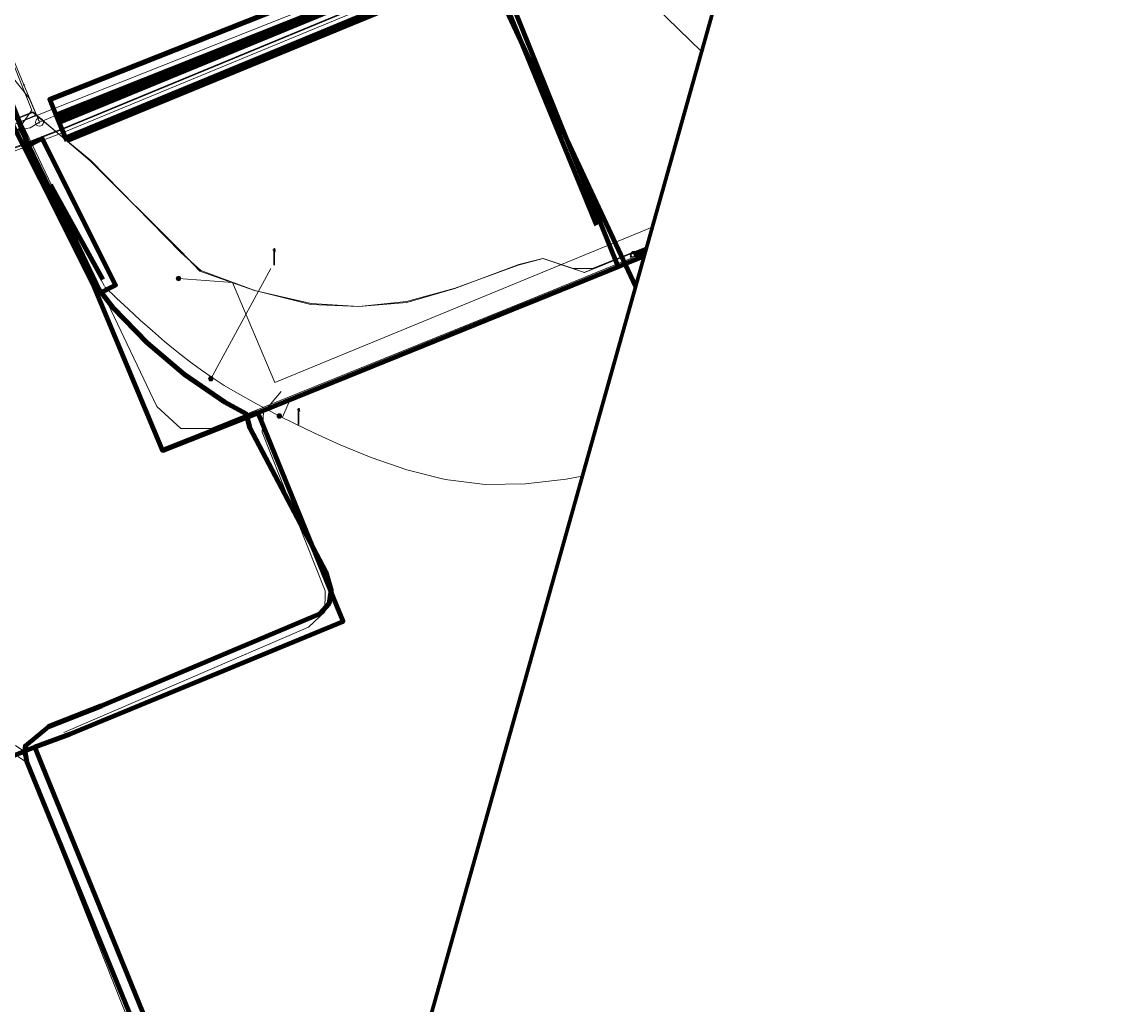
# Model space of a CAD drawing. Extents: x 152558 to 154479, y 462974 to 463683.
# Tile 507 of 638: x 154330 to 154385, y 463262 to 463311. Entities that reach past the tile are written whole.
import ezdxf
from ezdxf.enums import TextEntityAlignment as Align
from ezdxf.lldxf.tags import DXFTag

# ---------------------------------------------------------------- set-up
doc = ezdxf.new("R2010")
doc.units = 0
doc.header["$LTSCALE"] = 0.2
doc.layers.get('0').update_dxf_attribs({"linetype": 'CONTINUOUS'})
for name, color, linetype, lineweight in [('B-RO-KL-DATA_COAXIAAL_17_ZIGGO BV-G', 90, 'KL-DATA-N', 18), ('B-RO-KL-DATA_DUCT_ZIGGO BV-G', 90, 'CONTINUOUS', 100), ('B-RO-KL-DATA_EUROFIBER NEDERLAND BV-G', 90, 'KL-DATA-N', 18), ('B-RO-KL-DATA_HULPSTUK_KPN BV-S', 90, 'CONTINUOUS', 25), ('B-RO-KL-DATA_HULPSTUK_ZIGGO BV-S', 90, 'CONTINUOUS', 25), ('B-RO-KL-DATA_KABELBED_KPN BV-G', 90, 'CONTINUOUS', 100), ('B-RO-KL-DATA_KABELBED_ZIGGO BV-G', 90, 'CONTINUOUS', 100), ('B-RO-KL-DATA_MANTELBUIS_110_ZIGGO BV-G', 90, 'CONTINUOUS', 100), ('B-RO-KL-DATA_MANTELBUIS_PVC_2_KPN BV-G', 90, 'CONTINUOUS', 100), ('B-RO-KL-DATA_MANTELBUIS_ZIGGO BV-G', 90, 'CONTINUOUS', 100), ('B-RO-KL-DATA_REGGEFIBER OPERATOR BV-G', 90, 'KL-DATA-N', 18), ('B-RO-KL-DATA_STEDIN NETBEHEER BV-G', 90, 'KL-DATA-N', 18), ('B-RO-KL-DATA_T MOBILE NETHERLANDS BV-G', 90, 'KL-DATA-N', 18), ('B-RO-KL-ET_LS_230 V_GEMEENTE AMERSFOORT-G', 190, 'KL-LS-N', 18), ('B-RO-KL-ET_LS_400 V_STEDIN NETBEHEER BV-G', 190, 'KL-LS-N', 18), ('B-RO-KL-ET_LS_GEMEENTE AMERSFOORT-S', 190, 'CONTINUOUS', 25), ('B-RO-KL-ET_LS_HULPSTUK_GEMEENTE AMERSFOORT-S', 190, 'CONTINUOUS', 25), ('B-RO-KL-ET_LS_MANTELBUIS_GEMEENTE AMERSFOORT-G', 190, 'CONTINUOUS', 100), ('B-RO-KL-ET_LS_MANTELBUIS_PVC_125_STEDIN NETBEHEER BV-G', 190, 'CONTINUOUS', 100), ('B-RO-KL-ET_LS_MANTELBUIS_PVC_160_STEDIN NETBEHEER BV-G', 190, 'CONTINUOUS', 100), ('B-RO-KL-ET_MS_10 KV_STEDIN NETBEHEER BV-G', 130, 'KL-MS-N', 18), ('B-RO-KL-ET_MS_MANTELBUIS_PVC_125_STEDIN NETBEHEER BV-G', 130, 'CONTINUOUS', 100), ('B-RO-KL-ET_MS_MANTELBUIS_PVC_160_STEDIN NETBEHEER BV-G', 130, 'CONTINUOUS', 100), ('B-RO-KL-GAS_LD_HULPSTUK_STEDIN NETBEHEER BV-S', 50, 'CONTINUOUS', 25), ('B-RO-KL-GAS_LD_MANTELBUIS_PVC_STEDIN NETBEHEER BV-G', 50, 'CONTINUOUS', 100), ('B-RO-KL-GAS_LD_PE_200_0.1 BAR_STEDIN NETBEHEER BV-G', 50, 'KL-GAS-LD-N', 18), ('B-RO-KL-GAS_LD_PVC_110_0.1 BAR_STEDIN NETBEHEER BV-G', 50, 'KL-GAS-LD-N', 18), ('B-RO-KL-GAS_LD_PVC_200_0.1 BAR_STEDIN NETBEHEER BV-G', 50, 'KL-GAS-LD-N', 18), ('B-RO-KL-WATER_110_VITENS-G', 170, 'KL-WATER-N', 18), ('B-RO-KL-WATER_HULPSTUK_VITENS-S', 170, 'CONTINUOUS', 25), ('B-RO-OG-INFO_ORIENTATIEPOLYGOON-GV', 7, 'CONTINUOUS', 70), ('B-RO-OG-INFO_ZIGGO BV-G', 7, 'CONTINUOUS', 18), ('V-RO-KL-WATER_MANTELBUIS_VITENS-G', 170, 'CONTINUOUS-V', 100)]:
    doc.layers.add(name, color=color, linetype=linetype, lineweight=lineweight)
doc.styles.add('NLCS-ISO', font='NLCS-ISO.ttf')
doc.linetypes.add('CONTINUOUS-V', pattern='A,3.5,[24,NLCS.SHX,S=0.5,R=0,X=0,Y=0],3.5', length=7)
tags = doc.linetypes.add('KL-DATA-N', pattern='A,4,-1,[101,NLCS.SHX,S=0.5,R=0,X=0,Y=0],-1,4,-1,["D",Standard,S=1,R=0,X=-0.25,Y=-0.5],-1.5', length=12.5).pattern_tags.tags
tags[18] = DXFTag(74, 10)
tags = doc.linetypes.add('KL-GAS-LD-N', pattern='A,4,-1,[69,NLCS.SHX,S=0.5,R=0,X=0,Y=0],-1,4,-1,["L",Standard,S=1,R=0,X=0.25,Y=-0.5],-2', length=13).pattern_tags.tags
tags[18] = DXFTag(74, 10)
tags = doc.linetypes.add('KL-LS-N', pattern='A,4,-1,[103,NLCS.SHX,S=0.75,R=0,X=0,Y=0],-1,4,-1,["L",Standard,S=1,R=0,X=0,Y=-0.5],-2', length=13).pattern_tags.tags
tags[18] = DXFTag(74, 10)
tags = doc.linetypes.add('KL-MS-N', pattern='A,4,-1,[103,NLCS.SHX,S=0.75,R=0,X=0,Y=0],-1,4,-1,["M",Standard,S=1,R=0,X=0,Y=-0.5],-2', length=13).pattern_tags.tags
tags[18] = DXFTag(74, 10)
doc.linetypes.add('KL-WATER-N', pattern='A,7,-0.5,[168,NLCS.SHX,S=0.75,R=0,X=0.75,Y=0],-2', length=9.5)

# ---------------------------------------------------------------- blocks, each defined once
blk = doc.blocks.new('SKL-WTB_HULP_T STUK-SO')
at = {"color": 0, "linetype": 'ByBlock', "lineweight": 18}
blk.add_circle((0, 0), 1, dxfattribs=at)
at = {"color": 0, "linetype": 'ByBlock', "lineweight": -2, "style": 'NLCS-ISO'}
blk.add_text('T', height=1, dxfattribs=at).set_placement((0, 0), align=Align.MIDDLE_CENTER)
at = {"color": 0, "linetype": 'ByBlock', "lineweight": 18, "style": 'NLCS-ISO', "flags": 1}
for tag, p in [('TYPE', (1.5, 0)), ('OMSCHRIJVING', (1.5, -3)), ('LABEL', (1.5, -1.5))]:
    blk.add_attdef(tag, p, '', height=1, dxfattribs=at)
blk = doc.blocks.new('SKL-WTB_HULP_OVERLENGTE-SO')
at = {"color": 0, "linetype": 'ByBlock', "lineweight": 18}
for centre, radius in [((0, 0), 1), ((-0.42, 0), 0.417), ((0.42, 0), 0.417)]:
    blk.add_circle(centre, radius, dxfattribs=at)
at = {"color": 0, "linetype": 'ByBlock', "lineweight": 18, "style": 'NLCS-ISO', "flags": 1}
for tag, p in [('TYPE', (1.5, 0)), ('OMSCHRIJVING', (1.5, -3)), ('LABEL', (1.5, -1.5))]:
    blk.add_attdef(tag, p, '', height=1, dxfattribs=at)
blk = doc.blocks.new('SKL-WTB_HULP_OVERIG-SO')
at = {"color": 0, "linetype": 'ByBlock', "lineweight": 18}
for points in [[(-0.14, 0.14), (0.14, -0.14)], [(0.14, 0.14), (-0.14, -0.14)]]:
    blk.add_lwpolyline(points, dxfattribs=at)
at = {"color": 0, "linetype": 'ByBlock', "lineweight": 18, "style": 'NLCS-ISO', "flags": 1}
for tag, p in [('TYPE', (1.5, 0)), ('OMSCHRIJVING', (1.5, -3)), ('LABEL', (1.5, -1.5))]:
    blk.add_attdef(tag, p, '', height=1, dxfattribs=at)
blk = doc.blocks.new('SKL-WTB_HULP_MOF-SO')
at = {"linetype": 'ByBlock', "lineweight": 18}
h = blk.add_hatch(color=0, dxfattribs=at)
h.dxf.hatch_style = 1
h.paths.add_polyline_path([(-0.5625, 0, 1), (0.5625, 0, 1)])
at = {"color": 0, "linetype": 'ByBlock', "lineweight": 18}
blk.add_circle((0, 0), 0.5625, dxfattribs=at)
at = {"color": 0, "linetype": 'ByBlock', "lineweight": 18, "style": 'NLCS-ISO', "flags": 1}
for tag, p in [('TYPE', (1.5, 0)), ('OMSCHRIJVING', (1.5, -3)), ('LABEL', (1.5, -1.5))]:
    blk.add_attdef(tag, p, '', height=1, dxfattribs=at)
blk = doc.blocks.new('SKL-ET_LS_MAST-SO')
for p, q in [((-0.05, 2.07), (0.05, 2.07)), ((-0.05, -2), (0.05, -2))]:
    blk.add_line(p, q)
for points in [[(-0.18, 1.76), (-0.22, 1.76), (-0.22, 1.84), (-0.18, 1.84), (-0.18, 1.79)], [(-0.18, 1.49), (-0.22, 1.49), (-0.22, 1.57), (-0.18, 1.57), (-0.18, 1.52)], [(-0.18, 1.79), (-0.05, 1.79)], [(-0.18, 1.76), (-0.05, 1.76)], [(-0.18, 1.52), (-0.05, 1.52)], [(-0.18, 1.49), (-0.05, 1.49)], [(-0.05, -2), (-0.05, 2.07)], [(0.05, -2), (0.05, 2.07)], [(0.18, 1.92), (0.05, 1.92)], [(0.18, 1.89), (0.05, 1.89)], [(0.18, 1.66), (0.05, 1.66)], [(0.18, 1.63), (0.05, 1.63)], [(0.18, 1.39), (0.05, 1.39)], [(0.18, 1.36), (0.05, 1.36)], [(0.18, 1.89), (0.22, 1.89), (0.22, 1.97), (0.18, 1.97), (0.18, 1.92)], [(0.18, 1.63), (0.22, 1.63), (0.22, 1.71), (0.18, 1.71), (0.18, 1.66)], [(0.18, 1.36), (0.22, 1.36), (0.22, 1.44), (0.18, 1.44), (0.18, 1.39)]]:
    blk.add_lwpolyline(points)

msp = doc.modelspace()

# ---------------------------------------------------------------- linework, layer by layer
at = {"layer": 'B-RO-KL-DATA_COAXIAAL_17_ZIGGO BV-G', "flags": 128}
for points in [[(154350.106, 463248.787), (154347.762, 463245.734), (154345.422, 463242.687), (154344.806, 463241.75), (154344.517, 463241.583), (154344.135, 463241.599), (154343.703, 463241.822), (154343.112, 463242.61), (154330.191, 463274.237), (154330.092, 463274.789), (154330.121, 463275.031), (154330.509, 463275.413), (154331.285, 463275.996), (154333.933, 463277.032), (154344.849, 463281.626), (154345.314, 463282.15), (154345.421, 463282.805), (154345.144, 463283.727), (154341.354, 463290.933), (154341.165, 463291.633), (154340.095, 463292.214), (154339.09, 463292.902), (154338.079, 463293.593), (154337.145, 463294.384), (154336.21, 463295.175), (154335.362, 463296.058), (154334.519, 463296.936), (154333.769, 463297.896), (154330.229, 463305.165), (154329.442, 463307.2), (154325.845, 463316.235), (154325.638, 463316.755), (154325.547, 463316.718), (154322.451, 463324.311), (154303.819, 463370.008), (154302.988, 463372.046), (154301.83, 463374.475), (154300.669, 463377.287), (154297.975, 463383.672), (154297.662, 463384.413), (154294.367, 463392.474), (154291.577, 463400.459), (154291.584, 463400.869), (154291.8, 463401.12), (154297.165, 463403.151), (154297.44, 463403.45), (154297.442, 463403.463), (154297.464, 463403.632), (154297.502, 463403.926), (154276.73, 463461.478), (154273.743, 463469.754), (154273.217, 463471.213), (154274.519, 463471.691), (154280.111, 463473.741), (154282.391, 463474.851), (154282.609, 463474.93), (154284.462, 463475.601), (154294.361, 463479.086), (154295.491, 463479.499), (154302.68, 463482.128), (154324.013, 463490.277), (154326.061, 463491.654), (154327.554, 463494.54), (154327.881, 463495.173), (154327.883, 463495.179), (154328.052, 463495.837), (154328.221, 463496.494), (154329.123, 463500), (154329.239, 463500.451), (154329.309, 463500.722), (154330.561, 463500), (154331.408, 463499.234), (154350.72, 463481.762), (154350.753, 463481.732), (154351.04, 463481.323), (154352.243, 463479.608), (154352.318, 463479.466), (154352.747, 463478.652), (154352.143, 463477.68), (154352.025, 463477.49), (154351.989, 463477.449), (154336.911, 463460.42), (154336.829, 463460.328), (154336.168, 463459.581), (154336.383, 463459.409), (154336.493, 463459.319), (154336.529, 463459.29)], [(154328.121, 463394.093), (154328.921, 463394.425), (154328.856, 463394.582), (154328.537, 463395.345), (154328.315, 463395.88), (154328.047, 463396.526), (154325.648, 463395.532), (154322.597, 463394.267), (154321.766, 463393.922), (154322.034, 463393.275), (154329.381, 463375.558), (154350.521, 463324.58), (154348.567, 463323.811), (154360.647, 463298.009)], [(154360.647, 463298.009), (154348.567, 463323.811), (154350.521, 463324.58), (154352.806, 463319.072), (154357.896, 463316.959), (154358.417, 463317.172), (154359.006, 463317.412), (154358.666, 463318.245), (154358.394, 463318.913), (154358.328, 463319.072), (154357.737, 463318.826)]]:
    msp.add_lwpolyline(points, dxfattribs=at)
at = {"layer": 'B-RO-KL-DATA_DUCT_ZIGGO BV-G', "flags": 128}
for points in [[(154328.121, 463394.093), (154328.921, 463394.425), (154328.315, 463395.88), (154328.047, 463396.526), (154321.766, 463393.922), (154350.521, 463324.58), (154348.567, 463323.811), (154360.647, 463298.009)], [(154360.647, 463298.009), (154348.567, 463323.811), (154350.521, 463324.58), (154352.806, 463319.072), (154357.896, 463316.959), (154359.006, 463317.412), (154358.666, 463318.245), (154358.328, 463319.072), (154357.737, 463318.826)], [(154348.567, 463323.811), (154360.647, 463298.009)]]:
    msp.add_lwpolyline(points, dxfattribs=at)
at = {"layer": 'B-RO-KL-DATA_EUROFIBER NEDERLAND BV-G', "flags": 128}
msp.add_lwpolyline([(154256.5, 463274.3), (154256.8, 463275.4), (154258.4, 463276.1), (154262.2, 463278.2), (154278.3, 463284.9), (154306.7, 463297.1), (154330.5, 463306.7), (154333.4, 463304.3), (154337.9, 463299.7), (154338.9, 463298.8), (154341.6, 463297.8), (154344.4, 463297.1), (154346.8, 463297), (154349.2, 463297.2), (154351.6, 463297.9), (154354.8, 463299.1), (154356, 463299.4), (154357.5, 463298.9), (154358.5, 463298.9), (154361.202, 463299.984)], dxfattribs=at)
msp.add_lwpolyline([(154256.5, 463274.3), (154256.8, 463275.4), (154258.4, 463276.1), (154262.2, 463278.2), (154278.3, 463284.9), (154306.7, 463297.1), (154330.5, 463306.7), (154333.4, 463304.3), (154337.9, 463299.7), (154338.9, 463298.8), (154341.6, 463297.8), (154344.4, 463297.1), (154346.8, 463297), (154349.2, 463297.2), (154351.6, 463297.9), (154354.8, 463299.1), (154356, 463299.4), (154357.5, 463298.9), (154358.5, 463298.9), (154361.202, 463299.984)], dxfattribs=at)
at = {"layer": 'B-RO-KL-DATA_KABELBED_KPN BV-G', "flags": 128}
for points in [[(154350.94, 463320.895), (154352.106, 463318.008), (154359.779, 463298.984), (154359.779, 463298.984)], [(154352.106, 463318.008), (154356.594, 463306.879)], [(154341.753, 463291.68), (154336.973, 463289.797), (154333.412, 463298.337), (154330.021, 463305.025), (154329.241, 463306.559)], [(154333.412, 463298.337), (154330.021, 463305.025)], [(154361.068, 463299.507), (154361.051, 463299.5), (154360.119, 463299.122), (154359.779, 463298.984), (154359.778, 463298.984)], [(154359.778, 463298.984), (154355.793, 463297.369), (154354.509, 463296.849)], [(154354.509, 463296.849), (154341.752, 463291.68)], [(154345.699, 463282.016), (154341.899, 463291.327), (154341.753, 463291.68)], [(154330.584, 463274.96), (154332.346, 463275.614), (154346.011, 463281.252), (154345.699, 463282.016)], [(154322.418, 463271.629), (154330.584, 463274.96)], [(154330.585, 463274.96), (154330.958, 463274.051), (154335.627, 463262.6)], [(154335.627, 463262.6), (154340.677, 463250.22), (154340.766, 463250), (154340.967, 463249.508)]]:
    msp.add_lwpolyline(points, dxfattribs=at)
at = {"layer": 'B-RO-KL-DATA_KABELBED_ZIGGO BV-G', "flags": 128}
for points in [[(154360.647, 463298.009), (154348.567, 463323.811), (154350.521, 463324.58)], [(154325.547, 463316.718), (154325.638, 463316.755), (154330.229, 463305.165), (154333.769, 463297.896)], [(154361.146, 463299.786), (154360.586, 463299.556)], [(154333.769, 463297.896), (154334.519, 463296.936), (154336.21, 463295.175), (154338.079, 463293.593), (154340.095, 463292.214), (154341.165, 463291.633), (154341.354, 463290.933), (154345.144, 463283.727), (154345.421, 463282.805), (154345.314, 463282.15), (154344.849, 463281.626), (154333.933, 463277.032), (154331.285, 463275.996), (154330.121, 463275.031), (154330.092, 463274.789), (154330.191, 463274.237), (154343.112, 463242.61), (154343.703, 463241.822), (154344.135, 463241.599), (154344.517, 463241.583), (154344.806, 463241.75), (154345.422, 463242.687), (154347.762, 463245.734)]]:
    msp.add_lwpolyline(points, dxfattribs=at)
at = {"layer": 'B-RO-KL-DATA_MANTELBUIS_110_ZIGGO BV-G', "flags": 128}
msp.add_lwpolyline([(154348.567, 463323.811), (154360.647, 463298.009)], dxfattribs=at)
at = {"layer": 'B-RO-KL-DATA_MANTELBUIS_PVC_2_KPN BV-G', "flags": 128}
for points in [[(154352.106, 463318.008), (154356.594, 463306.879)], [(154333.412, 463298.337), (154330.021, 463305.025)]]:
    msp.add_lwpolyline(points, dxfattribs=at)
at = {"layer": 'B-RO-KL-DATA_MANTELBUIS_ZIGGO BV-G', "flags": 128}
msp.add_lwpolyline([(154330.229, 463305.165), (154333.769, 463297.896)], dxfattribs=at)
at = {"layer": 'B-RO-KL-DATA_REGGEFIBER OPERATOR BV-G', "flags": 128}
for points in [[(153131, 463431.7), (153133.1, 463432.5), (153135.4, 463432.2), (153155.7, 463428.9), (153175.9, 463425.6), (153177.3, 463424.9), (153178, 463423.9), (153178.2, 463422.1), (153177.7, 463418.5), (153178.3, 463418.4), (153182.7, 463417.7), (153183.3, 463417.5), (153183.5, 463419), (153184.2, 463421.4), (153185.5, 463422.5), (153187.6, 463422.9), (153190, 463422.5), (153204.7, 463419.9), (153226.2, 463416), (153236.1, 463414.2), (153237.6, 463412.5), (153238.2, 463410.6), (153238.2, 463409.9), (153238.1, 463408.2), (153238.2, 463407.9), (153243.5, 463407), (153243.9, 463406.9), (153244.2, 463408.4), (153245.3, 463410.7), (153248.2, 463412.3), (153249.7, 463412.2), (153268.1, 463409), (153292.7, 463404.7), (153294.7, 463403.4), (153296.2, 463403.2), (153296.4, 463403.1), (153297.5, 463402.9), (153298.4, 463402.6), (153299.2, 463402.5), (153304.9, 463401.2), (153305.2, 463401.2), (153307.1, 463400.8), (153310.9, 463400.6), (153333.1, 463396.6), (153341.8, 463395.1), (153343.9, 463394.2), (153346.4, 463391.9), (153346.5, 463391.6), (153354.7, 463390.6), (153357.3, 463390.9), (153359.8, 463391.2), (153362.3, 463391.5), (153367.5, 463390.5), (153368.5, 463390.7), (153370.7, 463404.7), (153371.2, 463408.1), (153372.4, 463415.4), (153372.9, 463418.7), (153373.1, 463419.6), (153374.2, 463420), (153375.2, 463420.4), (153397.3, 463416.9), (153413.7, 463413.9), (153413.8, 463413.2), (153413.4, 463410.6), (153413.5, 463409.8), (153415.2, 463409.4), (153420.9, 463408.3), (153424.9, 463407.4), (153425.2, 463408), (153426.4, 463412), (153427.3, 463412.7), (153427.9, 463413.5), (153428.6, 463418.2), (153428.6, 463418.5), (153437.4, 463416.7), (153440.9, 463415.8), (153454.5, 463412.9), (153457.3, 463412.3), (153462.1, 463411.4), (153464.6, 463411), (153465.5, 463411.3), (153467, 463411.5), (153467.5, 463411.4), (153474.1, 463405.3), (153477.2, 463402), (153482.8, 463396.5), (153483.4, 463396.1), (153484.5, 463395.7), (153485.1, 463395.1), (153485.4, 463394.6), (153489.3, 463383.7), (153490.1, 463382.6), (153492.1, 463377.5), (153495, 463368.8), (153496.7, 463364.6), (153498.3, 463360.6), (153498.9, 463358.9), (153501, 463356.3), (153505.1, 463353.7), (153510.5, 463352.7), (153530.4, 463349.1), (153532.5, 463348.3), (153547.9, 463345.7), (153551.9, 463346.5), (153555.7, 463348.2), (153557.3, 463348.2), (153558.5, 463347.8), (153561.7, 463345), (153561.8, 463344.9), (153568.5, 463352.7), (153576.9, 463362.5), (153578.8, 463365), (153584.8, 463371.9), (153585.8, 463373.1), (153593.1, 463375.7), (153602.2, 463379), (153603.8, 463379.4), (153605.2, 463379.4), (153609.1, 463378.7), (153626, 463375.8), (153642.2, 463372.7), (153655.9, 463370.3), (153658, 463369.7), (153659.2, 463368.7), (153659.9, 463368.7), (153667.9, 463367.3), (153669, 463367.1), (153668.8, 463368.3), (153670, 463374.4), (153671.1, 463375.4), (153672.1, 463376.5), (153672.7, 463379.1), (153676.2, 463398.8), (153678.8, 463402.6), (153679.5, 463403.8), (153680.4, 463405.6), (153682.6, 463410.3), (153684.2, 463415.8), (153686.1, 463425.6), (153687.2, 463431.7), (153688.2, 463439.2), (153691.7, 463458.3), (153692.5, 463459.2), (153694.5, 463469.3), (153695, 463472.5), (153695.6, 463473), (153696.8, 463473.3), (153714.4, 463468.6), (153734.1, 463463.4), (153764.6, 463455.2), (153795.3, 463447.1), (153824.6, 463439.2), (153850.3, 463432.5), (153853.5, 463431.6), (153854.6, 463431.1), (153855.6, 463430.2), (153856.9, 463429.6), (153858.6, 463429.2), (153862.3, 463428.3), (153862.8, 463428.3), (153863.4, 463428.4), (153864.6, 463428.2), (153865.4, 463427.8), (153867.6, 463427.3), (153869.5, 463426.7), (153870.3, 463426.8), (153872.6, 463426.9), (153881.5, 463424.5), (153892.7, 463421.2), (153908.9, 463416.3), (153914.4, 463414.6), (153916.7, 463413.8), (153917.9, 463413.7), (153924.7, 463411.6), (153925.7, 463411.2), (153926.3, 463411), (153927, 463410.3), (153937.8, 463407.2), (153962.3, 463400.1), (153977.3, 463395.5), (153980.3, 463394.8), (153982.6, 463394.8), (153989.8, 463392.6), (153994, 463391.5), (154002.9, 463388.7), (154017.2, 463384.4), (154041, 463377.3), (154061, 463371.2), (154063.8, 463370.2), (154064.9, 463369.4), (154077.4, 463364.9), (154078.3, 463363.6), (154083.9, 463361.2), (154085.3, 463360), (154131.3, 463340.4), (154133.3, 463339.8), (154135, 463340.5), (154137.2, 463340.5), (154195.5, 463339), (154196.5, 463338.8), (154202.6, 463324.3), (154205.1, 463318.8), (154207.8, 463315.1), (154212, 463310.1), (154214, 463307.9), (154215.9, 463305.7), (154217.9, 463303.5), (154219.9, 463301.3), (154238, 463280.1), (154240.1, 463278.2), (154243.9, 463273.8), (154244.6, 463273), (154246.2, 463273.4), (154246.4, 463273.4), (154248.2, 463272.9), (154250.1, 463272.8), (154252.7, 463273.5), (154258.4, 463276.1), (154262.2, 463278.2), (154278.3, 463284.9), (154306.7, 463297.1), (154330.5, 463306.7), (154333.4, 463304.3), (154337.9, 463299.7), (154338.9, 463298.8), (154341.6, 463297.8), (154344.4, 463297.1), (154346.8, 463297), (154349.2, 463297.2), (154351.6, 463297.9), (154354.8, 463299.1), (154356, 463299.4), (154357.5, 463298.9), (154358.1, 463298.7), (154361.192, 463299.949)], [(154244.599, 463273.031), (154246.189, 463273.401), (154246.359, 463273.434), (154248.192, 463272.889), (154250.065, 463272.815), (154252.721, 463273.485), (154258.412, 463276.138), (154262.227, 463278.194), (154278.331, 463284.903), (154306.721, 463297.071), (154330.487, 463306.732), (154333.354, 463304.278), (154337.906, 463299.739), (154338.854, 463298.768), (154341.576, 463297.794), (154344.423, 463297.139), (154346.808, 463296.989), (154349.181, 463297.244), (154351.618, 463297.906), (154354.78, 463299.069), (154356.021, 463299.393), (154357.518, 463298.891), (154358.081, 463298.688), (154361.192, 463299.949)]]:
    msp.add_lwpolyline(points, dxfattribs=at)
at = {"layer": 'B-RO-KL-DATA_STEDIN NETBEHEER BV-G', "flags": 128}
for points in [[(154366.911, 463320.301), (154362.298, 463318.435), (154331.936, 463305.885), (154328.558, 463304.566), (154327.166, 463305.048), (154325.45, 463304.485), (154324.094, 463304.094)], [(154366.894, 463320.239), (154362.317, 463318.388), (154331.955, 463305.839), (154328.559, 463304.512), (154327.166, 463304.996), (154325.466, 463304.438)]]:
    msp.add_lwpolyline(points, dxfattribs=at)
at = {"layer": 'B-RO-KL-DATA_T MOBILE NETHERLANDS BV-G', "flags": 128}
msp.add_lwpolyline([(154252, 463272), (154252.3, 463272.6), (154254.1, 463273.6), (154262.7, 463277.4), (154329.8, 463306.5), (154336.7, 463292), (154337.9, 463290.9), (154339.4, 463290.9), (154355, 463297.2), (154361.123, 463299.702)], dxfattribs=at)
at = {"layer": 'B-RO-KL-ET_LS_230 V_GEMEENTE AMERSFOORT-G', "flags": 128}
for points in [[(154329.779, 463305.857), (154330.437, 463306.815), (154327.595, 463313.93), (154324.613, 463321.24), (154323.392, 463324.213)], [(154310.502, 463297.603), (154329.717, 463305.834), (154329.777, 463305.859), (154329.779, 463305.857), (154334.076, 463298.005)], [(154337.782, 463298.394), (154337.783, 463298.393), (154340.485, 463298.198), (154342.606, 463293.199), (154361.478, 463300.965)], [(154339.399, 463293.386), (154342.406, 463298.899)], [(154334.094, 463297.975), (154334.682, 463297.418), (154335.272, 463296.863), (154335.868, 463296.314), (154336.472, 463295.775), (154337.085, 463295.248), (154337.704, 463294.74), (154338.321, 463294.259), (154338.926, 463293.813), (154339.511, 463293.41), (154340.073, 463293.052), (154340.617, 463292.728), (154341.149, 463292.427), (154341.675, 463292.136), (154342.213, 463291.843), (154342.826, 463291.52), (154343.59, 463291.138), (154344.58, 463290.668), (154345.863, 463290.085), (154347.427, 463289.439), (154349.202, 463288.829), (154351.122, 463288.351), (154353.117, 463288.104), (154355.141, 463288.124), (154357.174, 463288.363), (154357.981, 463288.52)], [(154342.988, 463291.46), (154343.371, 463292.344)]]:
    msp.add_lwpolyline(points, dxfattribs=at)
at = {"layer": 'B-RO-KL-ET_LS_400 V_STEDIN NETBEHEER BV-G', "flags": 128}
for points in [[(154327.898, 463305.452), (154361.993, 463318.967), (154362.835, 463319.045), (154363.804, 463319.191), (154364.805, 463319.568), (154366.951, 463320.444)], [(154343.327, 463242.083), (154331.976, 463269.813), (154330.247, 463274.163), (154329.263, 463274.835), (154328.335, 463274.699), (154322.091, 463272.123), (154320.763, 463272.297), (154320.265, 463273.055), (154315.957, 463284.451), (154315.868, 463284.652), (154313.681, 463289.596), (154310.661, 463296.864), (154310.256, 463297.92), (154310.614, 463298.058), (154310.395, 463298.6)]]:
    msp.add_lwpolyline(points, dxfattribs=at)
at = {"layer": 'B-RO-KL-ET_LS_MANTELBUIS_GEMEENTE AMERSFOORT-G', "flags": 128}
msp.add_lwpolyline([(154331.38, 463303.084), (154333.998, 463298.349)], dxfattribs=at)
at = {"layer": 'B-RO-KL-ET_LS_MANTELBUIS_PVC_125_STEDIN NETBEHEER BV-G', "flags": 128}
msp.add_lwpolyline([(154330.069, 463304.954), (154333.739, 463297.62), (154334.633, 463298.068), (154330.963, 463305.402), (154330.069, 463304.954)], dxfattribs=at)
at = {"layer": 'B-RO-KL-ET_LS_MANTELBUIS_PVC_160_STEDIN NETBEHEER BV-G', "flags": 128}
for points in [[(154331.705, 463306.423), (154362.18, 463318.501), (154361.812, 463319.431), (154331.337, 463307.353), (154331.705, 463306.423)], [(154332.124, 463305.428), (154362.49, 463317.973), (154362.108, 463318.897), (154331.742, 463306.352), (154332.124, 463305.428)], [(154332.19, 463305.272), (154362.611, 463317.795), (154362.231, 463318.718), (154331.81, 463306.195), (154332.19, 463305.272)]]:
    msp.add_lwpolyline(points, dxfattribs=at)
at = {"layer": 'B-RO-KL-ET_MS_10 KV_STEDIN NETBEHEER BV-G', "flags": 128}
for points in [[(154366.844, 463320.062), (154362.414, 463318.26), (154332.011, 463305.702), (154328.846, 463304.493), (154327.464, 463304.155), (154325.951, 463303.549)], [(154342.917, 463292.753), (154342.029, 463291.699), (154341.966, 463290.707), (154345.121, 463282.783), (154345.104, 463281.733), (154344.286, 463280.967), (154332.041, 463275.692)], [(154353.473, 463242.053), (154348.564, 463245.197), (154347.691, 463245.311), (154346.625, 463244.659), (154344.532, 463241.718), (154343.69, 463241.525), (154343.176, 463241.753), (154342.634, 463242.754), (154330.069, 463274.388), (154329.919, 463274.84), (154329.647, 463275.037), (154329.324, 463275.112), (154328.969, 463275.037), (154323.45, 463272.74)]]:
    msp.add_lwpolyline(points, dxfattribs=at)
at = {"layer": 'B-RO-KL-ET_MS_MANTELBUIS_PVC_125_STEDIN NETBEHEER BV-G', "flags": 128}
msp.add_lwpolyline([(154330.069, 463304.954), (154333.739, 463297.62), (154334.633, 463298.068), (154330.963, 463305.402), (154330.069, 463304.954)], dxfattribs=at)
at = {"layer": 'B-RO-KL-ET_MS_MANTELBUIS_PVC_160_STEDIN NETBEHEER BV-G', "flags": 128}
for points in [[(154332.124, 463305.428), (154362.49, 463317.973), (154362.108, 463318.897), (154331.742, 463306.352), (154332.124, 463305.428)], [(154332.19, 463305.272), (154362.611, 463317.795), (154362.231, 463318.718), (154331.81, 463306.195), (154332.19, 463305.272)]]:
    msp.add_lwpolyline(points, dxfattribs=at)
at = {"layer": 'B-RO-KL-GAS_LD_MANTELBUIS_PVC_STEDIN NETBEHEER BV-G', "flags": 128}
msp.add_lwpolyline([(154331.654, 463306.564), (154362.228, 463318.724)], dxfattribs=at)
at = {"layer": 'B-RO-KL-GAS_LD_PE_200_0.1 BAR_STEDIN NETBEHEER BV-G', "flags": 128}
msp.add_lwpolyline([(154331.278, 463306.403), (154331.654, 463306.564), (154361.573, 463318.463), (154362.228, 463318.724), (154364.546, 463319.762)], dxfattribs=at)
at = {"layer": 'B-RO-KL-GAS_LD_PVC_110_0.1 BAR_STEDIN NETBEHEER BV-G', "flags": 128}
msp.add_lwpolyline([(154358.16, 463315.384), (154363.944, 463309.74)], dxfattribs=at)
at = {"layer": 'B-RO-KL-GAS_LD_PVC_200_0.1 BAR_STEDIN NETBEHEER BV-G', "flags": 128}
for points in [[(154324.079, 463319.32), (154327.52, 463310.893), (154330.305, 463307.407)], [(154330.305, 463307.407), (154330.822, 463306.208)], [(154328.201, 463305.342), (154329.08, 463305.694), (154330.365, 463305.925), (154330.822, 463306.208)], [(154330.822, 463306.208), (154331.278, 463306.403)]]:
    msp.add_lwpolyline(points, dxfattribs=at)
at = {"layer": 'B-RO-KL-WATER_110_VITENS-G', "flags": 128}
for points in [[(154330.048, 463308.073), (154328.094, 463312.798), (154326.438, 463316.804), (154324.087, 463322.488), (154321.445, 463328.877), (154319.094, 463334.563)], [(154329.301, 463305.995), (154330.668, 463306.574), (154330.048, 463308.073)]]:
    msp.add_lwpolyline(points, dxfattribs=at)
at = {"layer": 'B-RO-OG-INFO_ORIENTATIEPOLYGOON-GV', "flags": 128}
msp.add_lwpolyline([(152558, 463387), (153001, 463152), (154184, 462974), (154479, 462991), (154348, 463253), (154416, 463495), (154184, 463676), (154096, 463676), (153945, 463663), (153854, 463451), (153015, 463683), (152584, 463595)], close=True, dxfattribs=at)
at = {"layer": 'B-RO-OG-INFO_ZIGGO BV-G', "flags": 128}
msp.add_lwpolyline([(154348.567, 463323.811), (154360.647, 463298.009)], dxfattribs=at)
at = {"layer": 'V-RO-KL-WATER_MANTELBUIS_VITENS-G', "flags": 128}
msp.add_lwpolyline([(154352.051, 463317.237), (154358.688, 463301.056)], dxfattribs=at)

# ---------------------------------------------------------------- block references
at = {"layer": 'B-RO-KL-DATA_HULPSTUK_KPN BV-S', "xscale": 0.2, "yscale": 0.2, "zscale": 0.2}
for p in [(154359.778, 463298.984), (154359.778, 463298.984), (154359.779, 463298.984), (154354.509, 463296.849), (154354.509, 463296.849), (154341.752, 463291.68), (154341.753, 463291.68), (154341.753, 463291.68), (154345.699, 463282.016), (154345.699, 463282.016), (154330.584, 463274.96), (154330.584, 463274.96), (154330.585, 463274.96), (154335.627, 463262.6), (154335.627, 463262.6)]:
    msp.add_blockref('SKL-WTB_HULP_OVERIG-SO', p, dxfattribs=at)
at = {"layer": 'B-RO-KL-DATA_HULPSTUK_ZIGGO BV-S', "xscale": 0.2, "yscale": 0.2, "zscale": 0.2}
msp.add_blockref('SKL-WTB_HULP_OVERLENGTE-SO', (154360.586, 463299.556), dxfattribs=at)
at = {"layer": 'B-RO-KL-ET_LS_GEMEENTE AMERSFOORT-S', "xscale": 0.2, "yscale": 0.2, "zscale": 0.2}
for p in [(154342.572, 463299.475), (154343.794, 463291.49)]:
    msp.add_blockref('SKL-ET_LS_MAST-SO', p, dxfattribs=at)
at = {"layer": 'B-RO-KL-ET_LS_HULPSTUK_GEMEENTE AMERSFOORT-S', "xscale": 0.2, "yscale": 0.2, "zscale": 0.2}
for p in [(154337.783, 463298.393), (154339.399, 463293.386), (154342.826, 463291.52)]:
    msp.add_blockref('SKL-WTB_HULP_MOF-SO', p, dxfattribs=at)
at = {"layer": 'B-RO-KL-GAS_LD_HULPSTUK_STEDIN NETBEHEER BV-S', "xscale": 0.2, "yscale": 0.2, "zscale": 0.2}
msp.add_blockref('SKL-WTB_HULP_T STUK-SO', (154330.822, 463306.208), dxfattribs=at)
at = {"layer": 'B-RO-KL-WATER_HULPSTUK_VITENS-S', "xscale": 0.2, "yscale": 0.2, "zscale": 0.2}
msp.add_blockref('SKL-WTB_HULP_OVERIG-SO', (154330.048, 463308.073), dxfattribs=at)

doc.saveas('drawing.dxf')
